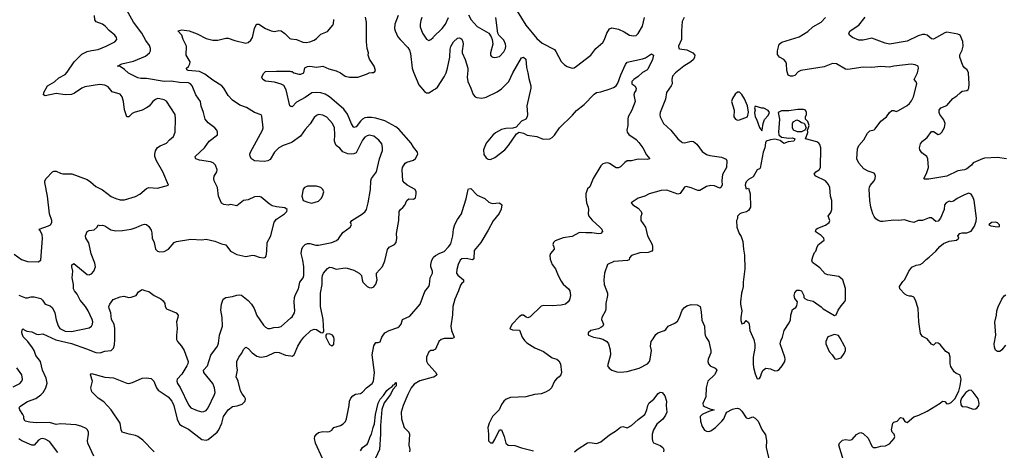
# Model space of a CAD drawing. Header units: inches. Extents: x 2001573 to 2220545, y 644482 to 846830.
# Tile 467 of 656: x 2107539 to 2116471, y 762644 to 766551. Entities that reach past the tile are written whole.
import ezdxf

# ---------------------------------------------------------------- set-up
doc = ezdxf.new("R2010")
doc.units = ezdxf.units.IN
doc.header["$MEASUREMENT"] = 0
doc.layers.add('C1706', color=7, linetype='Continuous')
doc.layers.add('C1716', color=7, linetype='Continuous')

msp = doc.modelspace()

# ---------------------------------------------------------------- linework, layer by layer
at = {"layer": 'C1706', "color": 5}
for points, elevation in [([(2107490, 764424.9), (2107555.1, 764375.1), (2107610, 764358.4), (2107706.8, 764353.2), (2107729.5, 764370.5), (2107745.2, 764565.2), (2107741.3, 764601.3), (2107722.7, 764642.7), (2107715.3, 764650), (2107800.3, 764679.7), (2107818, 764690), (2107831.3, 764710), (2107829.7, 764730), (2107809.8, 764790), (2107790.7, 764950), (2107767.2, 765072.8), (2107768.3, 765090), (2107778.7, 765110), (2107837.2, 765170), (2107850, 765177.1), (2107870, 765177.1), (2107910, 765157.6), (2107930, 765153.1), (2108011.3, 765151.3), (2108150, 765100.3), (2108181.5, 765081.5), (2108230, 765038), (2108290, 765006.3), (2108370, 764947.1), (2108410, 764927.4), (2108450, 764917.4), (2108490, 764916.9), (2108590, 764946.3), (2108630, 764969), (2108690, 765020.3), (2108710, 765028.7), (2108790, 765023.1), (2108888, 765050), (2108836.9, 765170), (2108779.3, 765270), (2108764.7, 765310), (2108763.9, 765330), (2108770, 765362.8), (2108787.7, 765392.3), (2108812.2, 765407.8), (2108869.5, 765430.5), (2108897.7, 765462.3), (2108933, 765490), (2108948.4, 765530), (2108952.7, 765652.7), (2108949.6, 765690), (2108870, 765812), (2108850, 765822.7), (2108810, 765834), (2108790, 765834.7), (2108771.6, 765828.5), (2108746.4, 765810), (2108712.3, 765767.7), (2108690.5, 765750), (2108650, 765731.3), (2108576, 765710), (2108558.8, 765701.2), (2108530, 765669.2), (2108510, 765669), (2108490, 765734), (2108481.2, 765810), (2108469.8, 765850), (2108450, 765875.1), (2108377.6, 765897.6), (2108340.6, 765940.6), (2108310, 765957.4), (2108263.7, 765963.7), (2108130, 765942.4), (2108103.6, 765930), (2108036.3, 765883.7), (2108008.5, 765871.5), (2107949.9, 765869.9), (2107870, 765880.5), (2107770, 765859), (2107755.3, 765870), (2107759.3, 765890), (2107789.7, 765950.3), (2107853.1, 765986.9), (2107894.9, 766025.1), (2107950, 766054.9), (2107970, 766075.3), (2108032.6, 766170), (2108102.2, 766237.8), (2108150, 766261.6), (2108190, 766272), (2108250, 766279.8), (2108324, 766310), (2108402.7, 766350), (2108419.3, 766370), (2108416, 766390), (2108400.9, 766410), (2108350, 766452.8), (2108313.7, 766493.7), (2108289.9, 766509.9), (2108233.2, 766533.2), (2108221.5, 766550), (2108216.2, 766590)], 380), ([(2107530, 764050.3), (2107590, 764028.9), (2107610, 764027.2), (2107642.9, 764037.1), (2107670, 764037.3), (2107730, 764020.3), (2107746, 764006), (2107770.2, 763970.2), (2107814.2, 763954.2), (2107836.1, 763936.1), (2107858, 763890), (2107870, 763827.3), (2107887.9, 763772.1), (2107903.9, 763750), (2107950, 763725.8), (2108010, 763722), (2108170, 763756.9), (2108189.6, 763770), (2108199.7, 763790), (2108201.1, 763810), (2108196.4, 763830), (2108160.9, 763910), (2108136.1, 763950), (2108086.3, 764006.3), (2108059.5, 764059.5), (2108034.7, 764090), (2108027.9, 764107.9), (2108027, 764150), (2108016.2, 764210), (2108020.8, 764270), (2108011.8, 764310), (2108012.3, 764327.7), (2108030, 764340.5), (2108150, 764240.8), (2108170, 764236.2), (2108190, 764245), (2108211.3, 764268.7), (2108226.2, 764310), (2108221.8, 764341.8), (2108188.3, 764428.3), (2108165.6, 764525.6), (2108139.5, 764570), (2108136, 764590), (2108150, 764630.8), (2108170, 764638.8), (2108214.8, 764645.2), (2108242, 764670), (2108250, 764690.8), (2108265.4, 764685.4), (2108290, 764687.3), (2108310, 764682), (2108364.2, 764644.2), (2108410, 764636.1), (2108470, 764638.5), (2108550, 764651.5), (2108595.2, 764664.8), (2108650, 764690.3), (2108670, 764695.8), (2108690, 764692.4), (2108710, 764676.3), (2108730, 764642.8), (2108736.5, 764616.5), (2108739.7, 764570), (2108758.3, 764530), (2108770.4, 764470), (2108790, 764450.4), (2108810, 764444.4), (2108850, 764448.4), (2108890, 764468.4), (2108940.9, 764530), (2108961.8, 764538.2), (2109090, 764558.9), (2109190, 764554), (2109230, 764558.7), (2109310, 764542.4), (2109370, 764518.7), (2109410, 764508.7), (2109451.8, 764450), (2109510, 764421.1), (2109590, 764401.3), (2109650, 764414.9), (2109670, 764412.7), (2109710, 764396.4), (2109749.4, 764390.6), (2109765.6, 764394.4), (2109774.8, 764405.2), (2109782, 764450), (2109785.1, 764530), (2109816.5, 764590), (2109846.1, 764713.9), (2109870, 764742.4), (2109940.9, 764790), (2109961.2, 764810), (2109964, 764830), (2109944.1, 764844.1), (2109870, 764852.2), (2109830, 764863.1), (2109800.9, 764880.9), (2109730, 764939.6), (2109710, 764947.3), (2109670, 764942.9), (2109610, 764917), (2109570, 764909.6), (2109510, 764862.9), (2109450, 764873.2), (2109430, 764869.2), (2109390, 764873.2), (2109370, 764885.2), (2109343.5, 764950), (2109333.3, 765030), (2109303.6, 765090), (2109299.6, 765110), (2109302.9, 765130), (2109327.3, 765170), (2109331.3, 765188.7), (2109316.3, 765230), (2109292.6, 765252.6), (2109270, 765262.6), (2109170, 765277.2), (2109136, 765290), (2109134.5, 765294.5), (2109132, 765310), (2109214, 765390), (2109258.4, 765450), (2109332.5, 765507.5), (2109334.5, 765530), (2109327, 765550), (2109310, 765569.4), (2109250, 765615.1), (2109221.3, 765650), (2109207.2, 765710), (2109186.1, 765766.1), (2109178.7, 765810), (2109136.1, 765870), (2109104.2, 765950), (2109089.1, 765969.1), (2109070, 765978.2), (2108990, 765980.2), (2108913.2, 765993.2), (2108850, 765989.4), (2108690, 766016.7), (2108637.6, 766017.6), (2108610, 766022.7), (2108527, 766067), (2108490, 766099.5), (2108450, 766125.2), (2108426, 766130), (2108466, 766150), (2108570, 766173.6), (2108680.2, 766219.8), (2108717.2, 766250), (2108725.8, 766270), (2108726, 766290), (2108716, 766316), (2108683, 766363), (2108646.3, 766430), (2108572, 766530), (2108510, 766637.6)], 360), ([(2110000, 765435.2), (2109930, 765409.8), (2109890, 765387.9), (2109851.3, 765350), (2109810, 765281.6), (2109790, 765269.7), (2109756.1, 765263.9), (2109670, 765272), (2109642.7, 765290), (2109629.5, 765310), (2109626, 765330), (2109631.3, 765350), (2109742.7, 765550), (2109746.4, 765570), (2109736.4, 765676.4), (2109728.3, 765688.3), (2109668.6, 765708.6), (2109595, 765755), (2109535.3, 765775.3), (2109470, 765820.7), (2109430, 765863.6), (2109390.9, 765930), (2109371.1, 765950), (2109290, 766002), (2109217.3, 766057.3), (2109170, 766080.7), (2109068, 766090), (2109056.5, 766096.5), (2109052.3, 766110), (2109070, 766127.7), (2109083.6, 766150), (2109086.6, 766170), (2109049.7, 766229.7), (2109051.3, 766311.3), (2109022, 766370), (2109009.5, 766410), (2108974, 766450), (2109010, 766459.5), (2109076.3, 766450), (2109150, 766422.6), (2109230, 766381.5), (2109290, 766365.7), (2109335.8, 766364.2), (2109410, 766384.6), (2109430, 766384.6), (2109490, 766361.6), (2109590, 766338.7), (2109610, 766343.1), (2109635.8, 766364.2), (2109650, 766390.7), (2109670, 766470.6), (2109682, 766498), (2109690, 766510.5), (2109709.6, 766510.4), (2109770, 766470.2), (2109818.8, 766450), (2109850, 766443.6), (2109890, 766452.4), (2109910, 766448.8), (2109945.2, 766425.2), (2109990, 766380.4), (2110000, 766378.7)], 340), ([(2110000, 765765.1), (2109990, 765769.3), (2109955.8, 765915.8), (2109933.9, 765953.9), (2109910, 765967.1), (2109850, 765983.5), (2109770, 765993.8), (2109743.1, 766010), (2109736.8, 766030), (2109750, 766064), (2109770, 766080.4), (2109870, 766084.9), (2109990, 766083.7), (2110000, 766082.1)], 320), ([(2108212.3, 762592.3), (2108156.3, 762710), (2108152.8, 762730), (2108163.1, 762790), (2108162, 762810), (2108153.6, 762830), (2108141.8, 762841.8), (2108101.3, 762861.3), (2108050, 762875.1), (2107910, 762883.7), (2107870, 762878.4), (2107810, 762897.5), (2107690, 762894.6), (2107630, 762899.3), (2107589.6, 762910), (2107575.1, 762930), (2107575.1, 762950), (2107567.6, 762967.6), (2107539.3, 763010), (2107533.2, 763030), (2107539.3, 763040.7), (2107610, 763086.5), (2107684.9, 763115.1), (2107730, 763146.5), (2107752.1, 763170), (2107777.2, 763210), (2107787.5, 763252.5), (2107780, 763300), (2107745.1, 763370), (2107726.4, 763450), (2107684.9, 763504.9), (2107669.8, 763550), (2107655.1, 763575.1), (2107612.1, 763632.1), (2107570, 763673.5), (2107558.2, 763710), (2107561.4, 763738.6), (2107570, 763747.7), (2107578, 763738), (2107604.2, 763724.2), (2107650, 763718.6), (2107690, 763698.5), (2107710, 763694.9), (2107750, 763700.3), (2107865.3, 763645.3), (2108010, 763612.8), (2108145.4, 763565.4), (2108230, 763530.2), (2108270, 763528.3), (2108310, 763542.3), (2108369.8, 763550.2), (2108388.8, 763571.2), (2108397.5, 763602.5), (2108402, 763650), (2108401.7, 763750), (2108394.6, 763790), (2108371.9, 763830), (2108366, 763890), (2108349.6, 763930.4), (2108346.3, 763950), (2108355.1, 763970), (2108387.6, 764012.4), (2108450, 764037.6), (2108482.8, 764042.8), (2108530, 764030.4), (2108550, 764033), (2108594, 764050), (2108618, 764082), (2108650, 764102), (2108672.7, 764092.7), (2108710, 764086), (2108759.1, 764050), (2108817.8, 764017.8), (2108839.2, 763999.2), (2108855.6, 763975.6), (2108859.5, 763950), (2108870, 763928.5), (2108957.3, 763890), (2108975.5, 763870), (2108974.4, 763850), (2108962.4, 763810), (2108968.8, 763750), (2108960.3, 763690), (2108960.3, 763650), (2108970, 763630.7), (2109008.1, 763588.1), (2109032.2, 763550), (2109067.3, 763450), (2109064.9, 763430), (2109055.5, 763410), (2109010, 763334.5), (2108966.8, 763290), (2108964.9, 763270), (2108970.6, 763250), (2108994.5, 763214.5), (2109070, 763056.4), (2109090, 763030.3), (2109150, 763004.8), (2109190, 762994.3), (2109210, 762995.2), (2109230, 763004.5), (2109249, 763030), (2109306.9, 763150), (2109310.9, 763170), (2109306.3, 763210), (2109291.5, 763250), (2109209.6, 763350), (2109207, 763370), (2109243, 763410), (2109273.3, 763506.7), (2109332, 763590), (2109342.7, 763617.3), (2109351.3, 763690), (2109378.7, 763770), (2109374.5, 763850), (2109363, 763917), (2109369.6, 763970), (2109385.9, 764014.1), (2109410, 764030.5), (2109470, 764039.5), (2109510, 764053.1), (2109530, 764056), (2109550, 764050.3), (2109610, 764002), (2109641.3, 763970), (2109664.5, 763930), (2109690, 763866.4), (2109750, 763780.7), (2109770, 763760.7), (2109790, 763750.6), (2109810, 763748), (2109842.8, 763757.2), (2109890, 763760.3), (2109910, 763767.8), (2110000, 763847.6)], 340), ([(2108759.1, 762630), (2108656, 762736), (2108610, 762768.8), (2108590, 762779.3), (2108530.6, 762790.6), (2108469.7, 762809.7), (2108458, 762830), (2108449.7, 762890), (2108369.9, 763009.9), (2108302.9, 763082.9), (2108250, 763118), (2108193.3, 763173.3), (2108184.4, 763210), (2108199.6, 763270), (2108181.3, 763330), (2108190, 763341.6), (2108311.8, 763308.2), (2108390, 763301.7), (2108510, 763253.8), (2108530, 763251.4), (2108561.8, 763258.2), (2108650, 763299.7), (2108690, 763303.2), (2108730, 763294.3), (2108754.3, 763270), (2108780.6, 763210), (2108794.5, 763190), (2108884.7, 763130), (2108917.6, 763090), (2108936.1, 763050), (2108967.5, 762927.5), (2108990, 762881.7), (2109010, 762865.4), (2109070, 762835.9), (2109190, 762741.7), (2109230, 762737.6), (2109250, 762743.2), (2109330, 762808.5), (2109346, 762830), (2109371.1, 762890), (2109387.7, 762950), (2109430, 763011.7), (2109470, 763042), (2109512.8, 763047.2), (2109558, 763062), (2109583.7, 763090), (2109587.3, 763110), (2109579.6, 763130), (2109556.9, 763156.9), (2109542.7, 763182.7), (2109519.8, 763270), (2109503.9, 763310), (2109514.2, 763370), (2109507.2, 763410), (2109510, 763450.5), (2109526.6, 763490), (2109555.3, 763524.7), (2109570, 763559.1), (2109590, 763580.5), (2109610, 763566.7), (2109648.2, 763528.2), (2109690, 763499.6), (2109710, 763491.5), (2109730, 763489), (2109780.4, 763499.6), (2109850, 763531.1), (2109870, 763535.5), (2109892, 763532), (2109950, 763507.6), (2110000, 763500.7)], 320), ([(2107480, 763220), (2107538.9, 763250), (2107557.2, 763270), (2107565.1, 763290), (2107558.2, 763330), (2107513.6, 763393.6)], 360), ([(2107885.3, 762625.3), (2107810, 762725.3), (2107770, 762745.8), (2107750, 762749.8), (2107730, 762747.2), (2107710, 762735.8), (2107670, 762691.1), (2107650, 762691.9), (2107558, 762730), (2107530, 762747.9)], 360)]:
    msp.add_lwpolyline(points, dxfattribs=dict(at, elevation=elevation))
at = {"layer": 'C1716', "color": 5}
for points, elevation in [([(2110000, 766082.1), (2110010, 766080.5), (2110026.8, 766070), (2110070, 766055.5), (2110090, 766056.3), (2110115.1, 766070), (2110127, 766113), (2110150, 766127.7), (2110170, 766130.2), (2110230, 766119.1), (2110290, 766130.2), (2110344.7, 766104.7), (2110410, 766088.2), (2110450, 766068.1), (2110490, 766040.2), (2110529.5, 766029.5), (2110605.2, 766030), (2110684.5, 766055.5), (2110710, 766068.8), (2110733.2, 766073.2), (2110749.3, 766070.7), (2110759.5, 766080.5), (2110765.2, 766090), (2110753.7, 766130), (2110713.6, 766193.6), (2110700.8, 766230), (2110701.6, 766250), (2110691, 766291), (2110685.4, 766350), (2110683.7, 766530), (2110675.4, 766575.4)], 320), ([(2110973, 766590), (2110942.2, 766510), (2110939, 766470), (2110944.6, 766450), (2110970, 766397), (2110989.2, 766370), (2111059.1, 766299.1), (2111074.4, 766274.4), (2111083.6, 766243.5), (2111100.1, 766110), (2111110, 766076.4), (2111161, 765961), (2111210, 765899.5), (2111230, 765888.9), (2111250, 765888.4), (2111290, 765911.6), (2111293.9, 765913.8), (2111310, 765923.1), (2111330, 765940.3), (2111390, 766031.5), (2111408.6, 766070), (2111420.4, 766110), (2111439.9, 766210), (2111445.1, 766285.1), (2111451.1, 766308.9), (2111475, 766350), (2111510, 766382.4), (2111530, 766386.3), (2111540.4, 766380.4), (2111550, 766373.7), (2111559.7, 766350), (2111562.7, 766330), (2111551.7, 766270), (2111552.3, 766250), (2111579, 766190), (2111603.9, 766110), (2111605.6, 766090), (2111598, 766030), (2111603.8, 765990), (2111631.6, 765930), (2111651.4, 765871.4), (2111670, 765852.2), (2111685.3, 765845.3), (2111730, 765840.2), (2111770, 765846.8), (2111870, 765896.2), (2111910, 765923.6), (2111976.2, 765990), (2112013.6, 766070), (2112090, 766203.8), (2112110, 766212.7), (2112130, 766194), (2112136.9, 766116.9), (2112149.2, 766070), (2112156.3, 766016.3), (2112175.6, 765950), (2112175.6, 765930), (2112139, 765770), (2112146.7, 765690), (2112143, 765670), (2112130, 765649.2), (2112090, 765629.3), (2112042.5, 765577.5), (2112013, 765567), (2111950, 765564.4), (2111910, 765554.8), (2111854.8, 765525.2), (2111830, 765504.8), (2111770.2, 765430), (2111746.4, 765370), (2111750, 765326.7), (2111770, 765297.4), (2111790, 765285.5), (2111810, 765283.2), (2111850, 765300.7), (2111939.1, 765370), (2111972.6, 765410), (2112044.8, 765515.2), (2112069.3, 765530.7), (2112110, 765520.5), (2112143.7, 765503.7), (2112230, 765492), (2112287.5, 765467.5), (2112348.7, 765470), (2112370, 765481.5), (2112390, 765502), (2112436.8, 765570), (2112554.2, 765685.8), (2112590, 765727), (2112658.4, 765781.6), (2112750, 765874.8), (2112770, 765890.6), (2112810, 765898), (2112895.2, 765924.8), (2112924.6, 765935.4), (2112948.9, 765951.1), (2112965.8, 765974.2), (2112991.4, 766050), (2113035.5, 766144.4), (2113050, 766165.3), (2113190, 766195.6), (2113214.7, 766205.3), (2113270, 766242.7), (2113290, 766230.7), (2113278.3, 766190), (2113236.7, 766103.3), (2113226.8, 766093.2), (2113190, 766072.9), (2113150, 766036.8), (2113110.5, 766010), (2113093, 765990), (2113090.7, 765970), (2113118.8, 765950), (2113130.5, 765930), (2113127.7, 765910), (2113115.5, 765890), (2113110.5, 765870), (2113121.6, 765810), (2113091.3, 765730), (2113059.6, 765670), (2113054.9, 765650), (2113054.6, 765590), (2113047.4, 765550), (2113050.3, 765530), (2113064.9, 765510), (2113130, 765464.2), (2113156.9, 765436.9), (2113190.3, 765390), (2113225.8, 765325.8), (2113254.8, 765290), (2113230, 765283.5), (2113150, 765286.3), (2113090, 765271.1), (2113050, 765269.5), (2113030, 765256), (2112990, 765217), (2112970, 765206.3), (2112950, 765206.6), (2112890, 765246.9), (2112870, 765252), (2112850, 765250.9), (2112830, 765242.7), (2112810, 765224), (2112741.1, 765110), (2112710, 765035.3), (2112690, 765018), (2112674.8, 764970), (2112674, 764946), (2112682, 764890), (2112696.5, 764850), (2112699.5, 764830), (2112695.8, 764790), (2112703.1, 764770), (2112731.7, 764731.7), (2112802.6, 764670), (2112818.7, 764650), (2112826.7, 764630), (2112810.6, 764610), (2112791.9, 764608.1), (2112730, 764616.2), (2112675.9, 764615.9), (2112630, 764621.6), (2112610, 764618.4), (2112550, 764583.5), (2112469.2, 764570.8), (2112396.2, 764543.8), (2112380.4, 764530), (2112375.8, 764510), (2112385.7, 764490), (2112388.8, 764470), (2112354.7, 764430), (2112347.3, 764412.7), (2112350, 764379.1), (2112369.3, 764330), (2112399.7, 764290), (2112423.5, 764230), (2112450, 764178.9), (2112470, 764151.4), (2112517, 764110), (2112530.3, 764090), (2112534.9, 764050), (2112525.7, 764010), (2112515.3, 763990), (2112489.2, 763970.8), (2112450, 763959.8), (2112370, 763954), (2112290, 763957.6), (2112270, 763950.8), (2112170, 763854), (2112150, 763846.6), (2112132, 763852), (2112110, 763869.2), (2112090, 763869.5), (2112070, 763856.2), (2112006, 763790), (2111986, 763750), (2111986.8, 763746.8), (2112010, 763737.3), (2112073, 763733), (2112096.5, 763670), (2112119.2, 763639.2), (2112139.9, 763619.9), (2112213.5, 763573.5), (2112290, 763542), (2112370, 763482), (2112410.3, 763470.3), (2112430, 763456.3), (2112446, 763430), (2112453.4, 763350), (2112448, 763330), (2112433, 763310), (2112407.8, 763292.2), (2112390, 763272.3), (2112363.7, 763210), (2112342.4, 763190), (2112310, 763173.1), (2112270, 763157.2), (2112210, 763149.8), (2112130, 763128.4), (2111990, 763122), (2111952.8, 763107.2), (2111930.5, 763090), (2111910, 763060.9), (2111887.7, 763012.3), (2111828, 762950), (2111796.3, 762890), (2111784.9, 762850), (2111793, 762790), (2111791, 762731), (2111810, 762711.3), (2111830, 762711), (2111850, 762741), (2111890, 762830.8), (2111910, 762831.3), (2111934, 762770), (2111950.2, 762710.2), (2111970, 762692), (2112030, 762686.7), (2112090, 762665.5), (2112199, 762639)], 320), ([(2111187.4, 766570), (2111176.7, 766543.3), (2111170.3, 766509.7), (2111172.1, 766487.9), (2111193.4, 766430), (2111230, 766374), (2111250, 766362.8), (2111270, 766370.7), (2111290, 766390.6), (2111293.9, 766394.4), (2111370, 766470.3), (2111401.8, 766510), (2111428.7, 766570)], 340), ([(2111610, 766596.4), (2111635.4, 766550), (2111690, 766489.1), (2111793.4, 766430), (2111816.1, 766396.1), (2111824.9, 766370), (2111830.4, 766330.3), (2111808.9, 766250), (2111810.4, 766230.4), (2111818, 766218), (2111830, 766210.6), (2111850, 766208.4), (2111890, 766218.4), (2111930, 766260.4), (2111946.2, 766290), (2111949.8, 766310), (2111946.8, 766330), (2111930, 766365.1), (2111886.6, 766410), (2111876.3, 766430), (2111856.8, 766570)], 340), ([(2112051.5, 766630), (2112130, 766501.7), (2112230, 766379.5), (2112278.6, 766338.6), (2112390, 766280.4), (2112403.8, 766263.8), (2112450, 766170.8), (2112481.6, 766141.6), (2112506.4, 766126.4), (2112550, 766110.4), (2112570, 766114.9), (2112590, 766128.4), (2112720.7, 766230), (2112766, 766290), (2112830, 766344), (2112844.1, 766370), (2112864.6, 766430), (2112890.9, 766469.1), (2112910, 766476.9), (2112970, 766464.9), (2113022.5, 766442.5), (2113070, 766410.3), (2113090, 766406.3), (2113110, 766403.6), (2113130, 766408.8), (2113150, 766424.9), (2113188, 766492), (2113206.3, 766570)], 340), ([(2113565.5, 766570), (2113550, 766535.1), (2113541.3, 766450), (2113543.1, 766370), (2113515.5, 766310), (2113518.8, 766290), (2113525.5, 766285.5), (2113590, 766276.4), (2113646, 766250), (2113662.8, 766230), (2113662, 766210), (2113650.4, 766190), (2113628.4, 766170), (2113563.2, 766130), (2113488.8, 766070), (2113462.3, 766037.7), (2113454, 766010), (2113458.9, 765970), (2113450.3, 765950), (2113405.7, 765890), (2113396.9, 765830), (2113350.3, 765710), (2113347.3, 765687.3), (2113350.3, 765670), (2113378.7, 765610), (2113444.6, 765550), (2113510, 765470.4), (2113541.7, 765441.7), (2113550, 765436.3), (2113570, 765434.9), (2113629.7, 765450.3), (2113650, 765444.6), (2113680.8, 765420.8), (2113730, 765354.9), (2113768.5, 765328.5), (2113798.8, 765318.8), (2113905.2, 765305.2), (2113946.8, 765286.8), (2113954.8, 765270), (2113950.4, 765210), (2113913.7, 765146.3), (2113908.5, 765091.5), (2113910, 765049.4), (2113900.3, 765030), (2113890, 765023.7), (2113842.8, 765042.8), (2113810, 765045.7), (2113770, 765038.4), (2113710, 765002.4), (2113690, 765000.9), (2113630, 765026.9), (2113583.7, 765036.3), (2113570, 765032), (2113530, 764975.1), (2113510, 764968.2), (2113410, 765003.1), (2113359.2, 765000.8), (2113250.7, 764970), (2113210, 764949.7), (2113150, 764931.2), (2113087.3, 764890), (2113101, 764870), (2113150, 764840.4), (2113178, 764810), (2113182, 764790), (2113173, 764767), (2113174.9, 764730), (2113217, 764670), (2113235.6, 764590), (2113276.4, 764510), (2113280.7, 764490), (2113278.8, 764461.2), (2113272, 764450), (2113240.5, 764439.5), (2113164.7, 764435.3), (2113090, 764412), (2113070.8, 764390), (2113067.1, 764372.9), (2113054, 764366), (2112930, 764358.3), (2112871, 764330), (2112844, 764250), (2112838, 764190), (2112841.3, 764150), (2112870.4, 764070), (2112870.4, 764050), (2112854.9, 763974.9), (2112857.6, 763930), (2112854, 763910), (2112820.5, 763850), (2112816.3, 763830), (2112834, 763790), (2112827.7, 763770), (2112810, 763757.6), (2112790, 763747.8), (2112720.7, 763730), (2112696, 763710), (2112696.9, 763696.9), (2112698, 763690), (2112744.7, 763670), (2112796.9, 763663.1), (2112830, 763651.7), (2112864.9, 763630), (2112880.3, 763610), (2112894.7, 763554.7), (2112897, 763510), (2112870.7, 763410), (2112887.3, 763390), (2112911.8, 763371.8), (2112956.2, 763356.2), (2112990, 763351.7), (2113050, 763358.9), (2113159.3, 763390), (2113234.7, 763430), (2113251, 763450), (2113257.7, 763470), (2113269.6, 763550), (2113262.4, 763590), (2113263.5, 763610), (2113268.8, 763631.2), (2113284.1, 763655.9), (2113310, 763694), (2113329.2, 763710), (2113388.7, 763730), (2113401.2, 763738.8), (2113422.7, 763770), (2113481.5, 763798.5), (2113505, 763815), (2113525.1, 763850), (2113550, 763916.3), (2113570, 763939.3), (2113590, 763954), (2113630, 763965.7), (2113684.5, 763964.5), (2113710.8, 763950), (2113721.6, 763901.6), (2113725.8, 763825.8), (2113752.2, 763770), (2113754, 763710), (2113758.7, 763690), (2113766.6, 763666.6), (2113791.6, 763630), (2113808.8, 763550), (2113807.4, 763530), (2113783.1, 763470), (2113781.3, 763450), (2113786.7, 763430), (2113801.6, 763410), (2113849.1, 763389.1), (2113862, 763370), (2113854.9, 763350), (2113840.7, 763330), (2113782.6, 763270), (2113765.7, 763210), (2113762, 763130), (2113737, 763070), (2113739.5, 763050), (2113750, 763041.1), (2113799.9, 763019.9), (2113838, 763010), (2113790, 762997.6), (2113743.4, 762976.6), (2113730, 762969.7), (2113712.4, 762950), (2113713.8, 762910), (2113730, 762859.1), (2113750, 762825.7), (2113770, 762817.4), (2113790, 762815.6), (2113810, 762822), (2113852.4, 762850), (2113909.6, 762910), (2113926, 762930), (2113944, 762976), (2113954, 762990), (2114004, 763016), (2114030, 763024.4), (2114050, 763026.7), (2114070, 763019.5), (2114090, 763000.4), (2114130, 762939.1), (2114150, 762933.4), (2114190, 762948), (2114210, 762937.1), (2114239.3, 762910), (2114270, 762834), (2114303.1, 762783.1), (2114312.3, 762732.3), (2114310.3, 762669.7), (2114340.3, 762540.3)], 340), ([(2115011.1, 762551.1), (2114968.7, 762690), (2114976, 762710), (2115003.3, 762736.7), (2115030, 762741.6), (2115070, 762737.1), (2115090, 762743), (2115131.2, 762788.8), (2115150, 762800.5), (2115170, 762806), (2115190, 762798), (2115235.3, 762755.3), (2115270, 762681), (2115281, 762670), (2115308.5, 762668.5), (2115350, 762680.3), (2115394.2, 762685.8), (2115430, 762703.8), (2115471.8, 762750), (2115477, 762770), (2115472.7, 762790), (2115453.2, 762810), (2115449, 762830), (2115461.2, 762890), (2115470, 762898.8), (2115499, 762910), (2115530, 762941), (2115550, 762936), (2115570, 762906), (2115590, 762896), (2115650, 762947), (2115696.4, 762963.6), (2115770, 763000.5), (2115887.7, 763072.3), (2115910, 763090.8), (2115930, 763086), (2115950, 763067.3), (2115970, 763068), (2115990, 763077), (2116021.7, 763110), (2116057.9, 763182.1), (2116070.7, 763229.3), (2116079.2, 763290), (2116070, 763326), (2116030, 763345.2), (2116016.6, 763356.6), (2115984.8, 763404.8), (2115979.3, 763430), (2115981.2, 763490), (2115970, 763522), (2115942, 763542), (2115890, 763604), (2115870, 763615.3), (2115850, 763618), (2115830, 763598), (2115810, 763608), (2115770, 763655.3), (2115730, 763675.3), (2115710, 763704), (2115696.4, 763810), (2115690.7, 763930), (2115665.3, 764005.3), (2115650, 764033.2), (2115630, 764044), (2115610, 764042), (2115590, 764048.7), (2115570, 764062), (2115522, 764110), (2115521.2, 764130), (2115550, 764174.8), (2115567.2, 764192.8), (2115605.1, 764270), (2115632.7, 764307.3), (2115670, 764324.2), (2115709, 764330), (2115730, 764340.8), (2115763.5, 764376.5), (2115790, 764395.3), (2115850, 764452), (2115886.4, 764493.6), (2115919.8, 764520.2), (2115970, 764540.3), (2116038, 764550), (2116058, 764570), (2116048, 764590), (2116068, 764610), (2116090, 764616.3), (2116130, 764617.1), (2116170, 764632.7), (2116201.7, 764678.3), (2116216.9, 764723.1), (2116219.5, 764750), (2116197.2, 764910), (2116184.9, 764944.9), (2116170, 764969.6), (2116150, 764976.2), (2116110, 764963.6), (2116044, 764930), (2116010, 764904), (2115990, 764899), (2115970, 764904), (2115942.8, 764890), (2115928.8, 764871.2), (2115926, 764830), (2115892.4, 764750), (2115870, 764722.7), (2115850, 764721.2), (2115810, 764753.2), (2115790, 764752.7), (2115730, 764729.5), (2115690, 764729.3), (2115650, 764712), (2115610, 764718.7), (2115566.2, 764733.8), (2115510, 764729.6), (2115468, 764732), (2115370, 764719.5), (2115350, 764720.7), (2115328.1, 764728.1), (2115305.6, 764745.6), (2115290, 764766), (2115279.7, 764790), (2115261.2, 764850), (2115250.9, 764910), (2115246.4, 765013.6), (2115247.5, 765032.5), (2115253.7, 765046.3), (2115290.7, 765089.3), (2115298.9, 765110), (2115301.6, 765130), (2115297, 765150), (2115290, 765158), (2115235.6, 765175.6), (2115197.6, 765197.6), (2115152.7, 765250), (2115132, 765290), (2115139.1, 765380.9), (2115152, 765410), (2115197.7, 765462.3), (2115230, 765520.7), (2115250, 765542.8), (2115290, 765553), (2115299.7, 765560.3), (2115350, 765630.4), (2115402.4, 765670), (2115430, 765708.4), (2115450, 765727.3), (2115470, 765727.3), (2115490, 765718.8), (2115510, 765726.8), (2115590, 765774), (2115610, 765790.4), (2115630, 765816.4), (2115648, 765852), (2115678, 765970), (2115670, 765988.7), (2115653.2, 766010), (2115682, 766070), (2115691.3, 766110), (2115689.5, 766129.5), (2115661.3, 766141.3), (2115627, 766147), (2115470.2, 766129.8), (2115430, 766121), (2115350, 766125.4), (2115270, 766117.3), (2115190, 766119.8), (2115050, 766099.6), (2115030, 766103.6), (2114950, 766149.8), (2114913, 766153), (2114835.5, 766124.5), (2114624, 766090), (2114601, 766079), (2114570, 766046.3), (2114550, 766039.7), (2114530, 766039.7), (2114510, 766047.6), (2114496.9, 766090), (2114495.8, 766150), (2114487.8, 766170), (2114470, 766189.6), (2114431, 766211), (2114414.3, 766234.3), (2114414, 766270), (2114429.8, 766330.2), (2114452.2, 766347.8), (2114610, 766396.2), (2114690, 766444.4), (2114733.7, 766486.3), (2114810, 766530.2), (2114848.7, 766570)], 340), ([(2116490, 765288.4), (2116410, 765300.3), (2116290, 765293.6), (2116272.5, 765287.5), (2116190, 765251.6), (2116172.2, 765230), (2116130, 765197.8), (2116110, 765189.9), (2116050, 765181.4), (2115950, 765130.8), (2115784.9, 765104.9), (2115743.3, 765103.3), (2115739.5, 765110), (2115765.2, 765154.8), (2115782, 765210), (2115777.6, 765290), (2115769.4, 765310), (2115723.4, 765343.4), (2115704.4, 765370), (2115701.7, 765390), (2115710, 765424), (2115730, 765447.7), (2115770, 765481.6), (2115810, 765536.3), (2115830, 765537.3), (2115870, 765510.5), (2115890, 765517.1), (2115902.9, 765530), (2115927.6, 765572.4), (2115934.7, 765610), (2115922.4, 765642.4), (2115886.9, 765690), (2115879.7, 765710), (2115878.7, 765730), (2115895.1, 765750), (2115950, 765772.2), (2116003.3, 765836.7), (2116039.6, 765860.4), (2116070, 765888.4), (2116090, 765901.3), (2116131.7, 765908.3), (2116143.3, 765916.7), (2116149.7, 765930.3), (2116153.5, 765970), (2116145.6, 766070), (2116135.2, 766095.2), (2116110, 766114.7), (2116094.1, 766134.1), (2116067.6, 766210), (2116068, 766232), (2116090, 766274.9), (2116097.1, 766310), (2116093.7, 766353.7), (2116069.8, 766409.8), (2116050, 766419.7), (2115950, 766436.8), (2115930, 766431.9), (2115830, 766373.7), (2115810, 766377.3), (2115770, 766410.7), (2115750, 766417.5), (2115730, 766417.5), (2115690, 766404.7), (2115590, 766357.4), (2115430, 766329.8), (2115390, 766338.5), (2115270, 766384), (2115190, 766365.4), (2115150, 766366.9), (2115093.2, 766390), (2115065.2, 766410), (2115060.9, 766430), (2115072, 766450), (2115150, 766502.7), (2115210, 766574.6)], 320), ([(2110000, 766378.7), (2110050, 766370.4), (2110106.2, 766346.2), (2110136.6, 766343.4), (2110170, 766349.2), (2110210, 766366.9), (2110230, 766380.2), (2110270, 766419.6), (2110330, 766444.2), (2110379.2, 766500.8), (2110385.6, 766514.4), (2110388.5, 766551.5)], 340), ([(2110000, 763500.7), (2110010, 763499.3), (2110030, 763510.8), (2110062, 763590), (2110090, 763634.9), (2110117, 763670), (2110179.5, 763730), (2110210, 763744.4), (2110230, 763739.1), (2110270, 763713.4), (2110289, 763711), (2110299.3, 763720.7), (2110291.1, 763830), (2110267, 763950), (2110266.5, 764070), (2110282.5, 764150), (2110281.5, 764210), (2110286.2, 764230), (2110294.7, 764250), (2110330, 764294.4), (2110350, 764305.3), (2110370, 764302.6), (2110410, 764287.6), (2110490, 764299.3), (2110510, 764297.8), (2110570, 764277.6), (2110618, 764250), (2110638.4, 764230), (2110644.6, 764190), (2110652.4, 764170), (2110690.6, 764130), (2110710, 764120.3), (2110730, 764117), (2110750, 764126.4), (2110770, 764150.7), (2110783, 764190), (2110774.7, 764230), (2110775.6, 764250), (2110830, 764310.5), (2110850, 764364), (2110874.6, 764465.4), (2110891.6, 764488.4), (2110938, 764510), (2110954.3, 764530), (2110961.1, 764570), (2110958, 764610), (2110978.7, 764730), (2110980.5, 764810), (2110992, 764830), (2111013.8, 764846.2), (2111031.8, 764868.2), (2111050, 764910.6), (2111070, 764925.5), (2111110, 764921.6), (2111130, 764936), (2111135.8, 764970), (2111134.3, 764990), (2111125.1, 765010), (2111053, 765050), (2111029.7, 765070), (2111015.8, 765090), (2111008.3, 765190), (2111012.8, 765210), (2111036.2, 765250), (2111050, 765258.9), (2111110, 765277.3), (2111130, 765291.8), (2111149.8, 765330), (2111147.6, 765350), (2111110, 765395.8), (2111089.9, 765429.9), (2110977.4, 765557.4), (2110950, 765579.2), (2110852.3, 765632.3), (2110770, 765659.1), (2110730, 765665.2), (2110690, 765664.3), (2110670, 765659.5), (2110650, 765648.1), (2110629.2, 765630), (2110590, 765577.7), (2110570, 765573), (2110550, 765606), (2110513.8, 765693.8), (2110479.8, 765739.8), (2110350, 765851.8), (2110310, 765875.6), (2110270, 765889.1), (2110230, 765891.9), (2110190, 765886.4), (2110130, 765845.9), (2110050, 765803.5), (2110010, 765762), (2110003.6, 765763.6), (2110000, 765765.1)], 320), ([(2110000, 763847.6), (2110010, 763856.5), (2110032.7, 763890), (2110036.2, 763910), (2110027.6, 763987.6), (2110032.2, 764030), (2110041.1, 764058.9), (2110066.6, 764110), (2110080.8, 764170), (2110109.7, 764210), (2110115.6, 764230), (2110117.6, 764310), (2110108.8, 764368.8), (2110093, 764430), (2110097.6, 764470), (2110108.4, 764491.6), (2110130, 764510.5), (2110150, 764519.3), (2110170, 764521.3), (2110225, 764505), (2110250, 764504.6), (2110369, 764531), (2110413, 764547), (2110430, 764562.4), (2110470, 764620.5), (2110538, 764670), (2110548.7, 764690), (2110539, 764710), (2110552.7, 764730), (2110649.5, 764790), (2110672, 764810), (2110685.1, 764830), (2110701.1, 764890), (2110720.9, 765010), (2110724, 765090), (2110731.1, 765110), (2110774.5, 765170), (2110802, 765290), (2110830, 765364.7), (2110830.9, 765390.9), (2110824, 765424), (2110797.6, 765457.6), (2110750, 765494), (2110710, 765502.3), (2110690, 765497.6), (2110670, 765484.4), (2110650, 765456.9), (2110590, 765344), (2110570, 765333.5), (2110550, 765331.1), (2110515.1, 765335.1), (2110484.9, 765344.9), (2110471.3, 765351.3), (2110444.4, 765384.4), (2110410, 765409.7), (2110399.3, 765430), (2110395.5, 765450), (2110398.8, 765510), (2110395.8, 765570), (2110375.3, 765610), (2110326.5, 765666.5), (2110290, 765684.7), (2110250, 765689.6), (2110230, 765680.5), (2110210, 765662.9), (2110174.6, 765605.4), (2110130, 765555.6), (2110085.5, 765494.5), (2110010, 765438.8), (2110000, 765435.2)], 340), ([(2110286.8, 762570), (2110221.7, 762710), (2110213, 762750), (2110216.2, 762770), (2110229.9, 762790.1), (2110250, 762805.4), (2110290, 762814.4), (2110329.4, 762810.6), (2110350, 762814.8), (2110370, 762826.8), (2110388.7, 762850), (2110450, 762870.2), (2110474.5, 762885.5), (2110493.4, 762906.6), (2110504.1, 762930), (2110528.5, 763050), (2110532.1, 763090), (2110543.4, 763116.6), (2110561.7, 763138.3), (2110586, 763154), (2110630, 763160.7), (2110650, 763170.2), (2110684.8, 763210), (2110736.5, 763250), (2110747.9, 763272.1), (2110756.1, 763350), (2110737.6, 763510), (2110750, 763590.6), (2110770, 763621.6), (2110790, 763621.6), (2110810, 763627.7), (2110823.6, 763670), (2110850, 763710.5), (2110890, 763732.7), (2110970, 763759.1), (2110984, 763770), (2110999.8, 763790), (2111011.2, 763830), (2111077.4, 763862.6), (2111171.5, 763970), (2111214, 764086), (2111250, 764130.7), (2111255.8, 764150), (2111261.3, 764210), (2111282.9, 764250), (2111283, 764270), (2111270, 764309.2), (2111269.1, 764329.1), (2111278.5, 764370), (2111290, 764391.6), (2111293.9, 764395.2), (2111310, 764410.3), (2111350, 764434), (2111390, 764448.8), (2111430, 764489.2), (2111450, 764518.3), (2111468.5, 764590), (2111475.3, 764650), (2111486.8, 764693.2), (2111510, 764738), (2111546.3, 764790), (2111554.3, 764810), (2111590, 764927.3), (2111607.1, 765010), (2111610, 765016), (2111630, 765020.3), (2111690, 764957.8), (2111759.1, 764930), (2111794.6, 764894.6), (2111824.8, 764884.8), (2111890.5, 764890), (2111911.2, 764870), (2111907.2, 764832.8), (2111888.4, 764791.6), (2111834.4, 764725.6), (2111790, 764640.5), (2111723.1, 764530), (2111662.8, 764457.2), (2111658, 764382), (2111648, 764372), (2111590, 764383.1), (2111550, 764381.1), (2111535.8, 764370), (2111515.3, 764330), (2111503.8, 764283.8), (2111502, 764250), (2111512.8, 764232.8), (2111564.7, 764190), (2111564.7, 764170), (2111550, 764161.2), (2111537.6, 764142.4), (2111520.8, 764090), (2111485, 764015), (2111467.1, 763950), (2111465.5, 763874.5), (2111450.7, 763770), (2111456.1, 763730), (2111481.7, 763670), (2111476.8, 763663.2), (2111461.8, 763658.2), (2111390, 763658.8), (2111361.5, 763650), (2111341.5, 763630), (2111310, 763563), (2111293.9, 763552), (2111290, 763549.3), (2111270, 763549), (2111250, 763537.2), (2111228, 763490), (2111230, 763454), (2111242.8, 763430), (2111290, 763376), (2111293.9, 763371.6), (2111312.8, 763350), (2111321.7, 763330), (2111302.4, 763310), (2111293.9, 763307.7), (2111290, 763306.7), (2111170, 763274.8), (2111117.2, 763242.8), (2111091, 763210), (2111058.8, 763150), (2111016.6, 763050), (2110999.3, 762990), (2111003.2, 762930), (2111027.9, 762850), (2111068.7, 762810), (2111076.5, 762790), (2111070.2, 762690), (2111077.2, 762650), (2111073.7, 762630)], 280), ([(2116481.2, 763598.8), (2116450, 763556), (2116430, 763540.7), (2116410, 763542), (2116391.7, 763551.7), (2116380.7, 763580.7), (2116378.5, 763610), (2116394.2, 763690), (2116385.9, 763805.9), (2116400.3, 763870), (2116404.2, 763910), (2116415.5, 763944.5), (2116450, 764016), (2116470, 764044.7), (2116485.2, 764054.8)], 320), ([(2110630, 762640.7), (2110649.2, 762670), (2110690, 762699.3), (2110698, 762710), (2110718.7, 762770), (2110730.9, 762790), (2110744.1, 762850), (2110756.6, 762883.4), (2110767.7, 762970), (2110790, 763072.7), (2110810, 763106.7), (2110839.6, 763140.4), (2110870, 763186), (2110890, 763205.7), (2110918, 763222), (2110930, 763239.3), (2110938.3, 763241.7), (2110950, 763261), (2110955.2, 763255.2), (2110952.9, 763230), (2110924.6, 763195.4), (2110903.2, 763150), (2110845.8, 763074.2), (2110825, 763015), (2110811.3, 762870), (2110812, 762790), (2110803, 762650), (2110767.5, 762572.5)], 260), ([(2112573.2, 762630), (2112596, 762650), (2112690, 762712.7), (2112710, 762714.9), (2112770, 762707.4), (2112790, 762710.5), (2112810, 762720.5), (2112890, 762785.7), (2112943.1, 762816.9), (2112990, 762855.5), (2113010, 762859.3), (2113050, 762848), (2113090, 762868), (2113150, 762923.7), (2113209.2, 762970), (2113229.4, 763010.6), (2113237, 763050), (2113250, 763074.9), (2113291.6, 763108.4), (2113330, 763159.5), (2113350, 763170.4), (2113368.3, 763168.3), (2113390, 763138.8), (2113405.7, 763090), (2113402.8, 763050), (2113409.2, 762990), (2113397.2, 762962.8), (2113372.5, 762927.5), (2113319.9, 762880.1), (2113290, 762829.5), (2113277.2, 762790), (2113277.2, 762750), (2113280.7, 762730), (2113290, 762712.4), (2113350, 762686.7), (2113372.8, 762670), (2113382, 762650), (2113378.7, 762630)], 320)]:
    msp.add_lwpolyline(points, dxfattribs=dict(at, elevation=elevation))
for points, elevation in [([(2114050, 765894), (2114030, 765874), (2114004.1, 765835.9), (2113996.3, 765810), (2114021.3, 765730), (2114018, 765670), (2114032, 765650), (2114050, 765641), (2114070, 765642.8), (2114142, 765670), (2114149.2, 765710.8), (2114140.9, 765770), (2114114.3, 765834.3), (2114090, 765873.2), (2114070, 765893.2)], 360), ([(2114210, 765766), (2114204.7, 765750), (2114211.3, 765731.3), (2114206, 765710), (2114211, 765670), (2114222.8, 765650), (2114250, 765572), (2114270, 765542), (2114275.3, 765550), (2114282, 765610), (2114294.6, 765645.4), (2114330, 765682), (2114342, 765710), (2114330, 765728), (2114290, 765748), (2114270, 765748)], 360), ([(2114597.5, 765737.5), (2114514.8, 765725.2), (2114450, 765725.2), (2114418, 765710), (2114432, 765650), (2114422.8, 765530), (2114426.8, 765506.8), (2114450, 765484.7), (2114516.9, 765476.9), (2114550, 765478), (2114570.8, 765470.8), (2114570, 765466), (2114562, 765450), (2114510, 765443.7), (2114470, 765428.7), (2114436.5, 765456.5), (2114390, 765466.6), (2114350, 765460.9), (2114311.1, 765448.9), (2114304.7, 765435.3), (2114297.3, 765390), (2114282, 765350), (2114254.8, 765205.2), (2114250, 765198), (2114230, 765188), (2114194, 765126), (2114150, 765102.7), (2114130, 765081.2), (2114123.8, 765063.8), (2114120.5, 765050), (2114130, 765018), (2114150, 765022), (2114166.4, 764970), (2114167.7, 764850), (2114150, 764819), (2114133.2, 764806.8), (2114082.8, 764797.2), (2114072, 764790), (2114052, 764770), (2114051.6, 764748.4), (2114042, 764730), (2114046, 764670), (2114066.8, 764610), (2114083, 764583), (2114099.9, 764539.9), (2114104.9, 764470), (2114114.4, 764414.4), (2114116.3, 764290), (2114101.6, 764170), (2114102.4, 764130), (2114094.4, 764090), (2114085.7, 764070), (2114077.4, 763990), (2114076.5, 763970), (2114090.6, 763910), (2114080.3, 763850), (2114082, 763822), (2114090, 763792), (2114110, 763798), (2114130, 763822), (2114150, 763804.7), (2114157.3, 763790), (2114163, 763730), (2114198.4, 763650), (2114206.4, 763606.4), (2114208.5, 763570), (2114192.6, 763490), (2114191.3, 763430), (2114197, 763397), (2114210, 763338.8), (2114230, 763294), (2114250, 763294.8), (2114259.5, 763310), (2114270, 763351.3), (2114284, 763370), (2114309, 763390), (2114350, 763382.6), (2114390, 763366.5), (2114413.2, 763366.8), (2114430, 763378), (2114457, 763410), (2114480.9, 763450), (2114484.5, 763470), (2114480.9, 763490), (2114437.2, 763610), (2114443.2, 763636.8), (2114459, 763670), (2114474, 763730), (2114519.7, 763800.3), (2114531.5, 763828.5), (2114535.1, 763870), (2114550, 763922), (2114580.4, 763939.6), (2114590, 763954), (2114595.3, 763990), (2114570, 764022), (2114565.1, 764050), (2114570, 764072), (2114590, 764098), (2114610, 764098), (2114631.1, 764091.1), (2114652, 764050), (2114652, 764030), (2114661, 764021), (2114682, 764010), (2114735.9, 763995.9), (2114810, 763944.7), (2114827.5, 763927.5), (2114930, 763866), (2114945.2, 763874.8), (2114964.9, 763915.1), (2114990, 763954), (2115025.1, 763994.9), (2115031.6, 764010), (2115031.3, 764111.3), (2115005.2, 764190), (2114970, 764220.9), (2114870, 764237), (2114846.6, 764246.6), (2114798.7, 764298.7), (2114730, 764349.4), (2114725.1, 764370), (2114736, 764410), (2114750, 764438), (2114762, 764450), (2114772.7, 764490), (2114786.6, 764510), (2114836, 764550), (2114832.3, 764570), (2114810, 764591.8), (2114762.9, 764622.9), (2114757.2, 764630), (2114760.2, 764639.8), (2114764, 764650), (2114778.9, 764661.1), (2114850, 764685.5), (2114881.2, 764710), (2114889, 764730), (2114874, 764770), (2114896.9, 764803.1), (2114906.9, 764830), (2114907.3, 764910), (2114895.3, 764950), (2114887.6, 765027.6), (2114876.8, 765056.8), (2114849.2, 765089.2), (2114760.9, 765130), (2114745.2, 765150), (2114762.7, 765170), (2114790.9, 765189.1), (2114803, 765210), (2114806.3, 765390), (2114798, 765418), (2114789.4, 765430), (2114770, 765443.6), (2114668.7, 765470), (2114688.4, 765528.4), (2114686, 765554), (2114690, 765554), (2114702, 765590), (2114690, 765626), (2114666, 765650), (2114666, 765670), (2114678, 765690), (2114678, 765710), (2114668, 765730), (2114650, 765736)], 360), ([(2114593.6, 765533.6), (2114558, 765550), (2114548.7, 765570), (2114548.7, 765610), (2114556.4, 765623.6), (2114590, 765642), (2114610, 765634), (2114630, 765618), (2114652.7, 765612.7), (2114662, 765602), (2114674, 765566), (2114670, 765566), (2114662, 765550), (2114650, 765544), (2114630, 765534)], 360), ([(2110150, 765041.3), (2110122, 765030), (2110110, 765013.2), (2110097.3, 764950), (2110110.7, 764910.7), (2110154.2, 764894.2), (2110190, 764886.7), (2110250, 764903.8), (2110275.1, 764930), (2110286, 764950), (2110297.2, 764990), (2110289.2, 765010), (2110269.5, 765029.5), (2110230, 765040.5)], 360), ([(2116390, 764714), (2116354, 764710), (2116332, 764690), (2116350, 764681), (2116410, 764672), (2116426, 764674), (2116428, 764690), (2116410, 764708)], 340), ([(2110350, 763702), (2110321.4, 763698.6), (2110316, 763690), (2110314.8, 763670), (2110350, 763604), (2110370, 763590.7), (2110390, 763607.3), (2110392.2, 763650), (2110387.3, 763670), (2110375.6, 763690)], 320), ([(2114930, 763695.1), (2114870, 763672.7), (2114850.7, 763630), (2114850.7, 763610.7), (2114882, 763542), (2114910, 763511.3), (2114934.8, 763474.8), (2114950, 763470.8), (2114990, 763484), (2115018.9, 763521.1), (2115029.3, 763550), (2115029.3, 763570), (2115022.7, 763590), (2114982.7, 763662.7), (2114965.4, 763685.4)], 360), ([(2116170, 763189.5), (2116150, 763187.8), (2116121.3, 763170), (2116083.9, 763116.1), (2116074, 763090), (2116077.5, 763057.5), (2116090, 763040.7), (2116130, 763037.3), (2116190, 763016.3), (2116210, 763019.1), (2116225.2, 763030), (2116240.9, 763050), (2116242.7, 763070), (2116232.7, 763110), (2116190, 763172.3)], 340)]:
    msp.add_lwpolyline(points, close=True, dxfattribs=dict(at, elevation=elevation))

doc.saveas('drawing.dxf')
